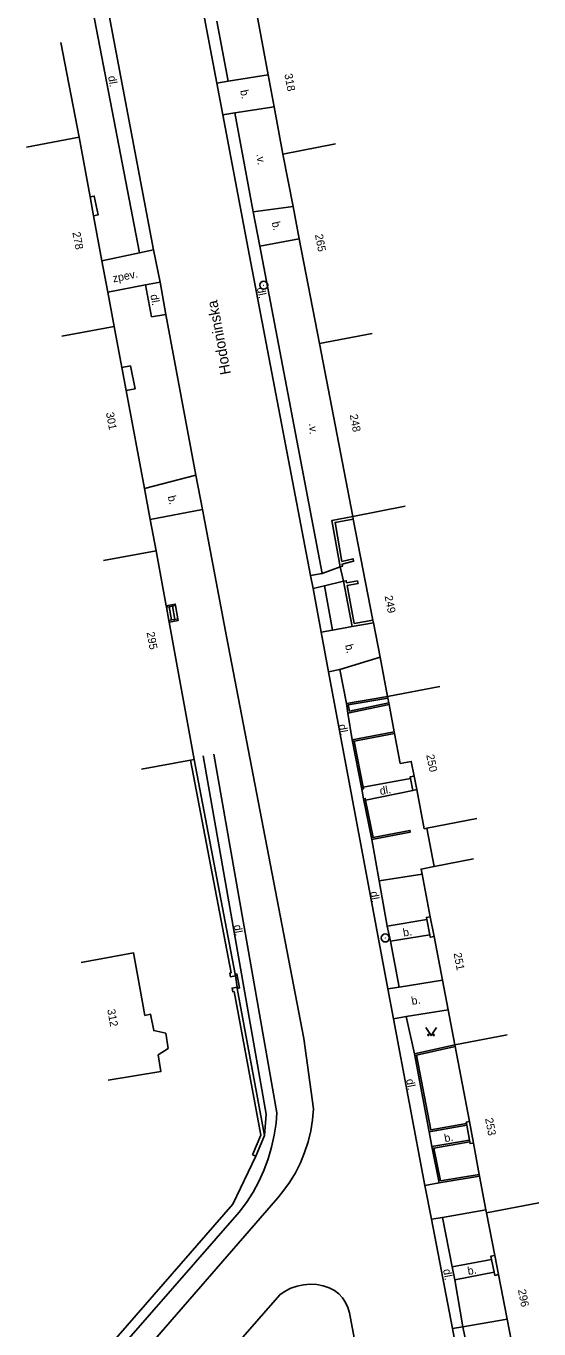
# Model space of a CAD drawing. Extents: x -582162 to -561283, y -1187583 to -1183539.
# Drawn here: x -578203.2 to -578155.1, y -1186399.7 to -1186277.6 of the extents above; entities that cross this region are included whole.
import ezdxf

# ---------------------------------------------------------------- set-up
doc = ezdxf.new("R2010")
doc.units = 0
for name, color, linetype in [('Vrstva 1', 7, 'Continuous'), ('Vrstva 10', 7, 'Continuous'), ('Vrstva 13', 7, 'Continuous'), ('Vrstva 14', 7, 'Continuous'), ('Vrstva 3', 7, 'Continuous'), ('Vrstva 4', 7, 'Continuous'), ('Vrstva 6', 7, 'Continuous'), ('Vrstva 9', 7, 'Continuous')]:
    doc.layers.add(name, color=color, linetype=linetype)

# ---------------------------------------------------------------- blocks, each defined once
blk = doc.blocks.new('1.079')
at = {"layer": 'Vrstva 1'}
for radius in [0.75, 0.001]:
    blk.add_circle((0, -0.001), radius, dxfattribs=at)
blk = doc.blocks.new('3.140')
at = {"layer": 'Vrstva 1'}
blk.add_lwpolyline([(-1, 1.5), (0, 0), (1, 1.5)], dxfattribs=at)
for centre in [(-0.5, 0.1), (0.5, 0.1)]:
    blk.add_circle(centre, 0.1, dxfattribs=at)

msp = doc.modelspace()

# ---------------------------------------------------------------- linework, layer by layer
at = {"layer": 'Vrstva 10'}
for points in [[(-578185.27, -1186282.97), (-578189.58, -1186260.25), (-578193.75, -1186238.21)], [(-578184.2, -1186282.8), (-578185.27, -1186277.18)], [(-578184.2, -1186282.8), (-578180.47, -1186282.21)], [(-578185.27, -1186282.97), (-578184.2, -1186282.8)], [(-578184.71, -1186285.94), (-578185.27, -1186282.97)], [(-578184.71, -1186285.94), (-578183.59, -1186285.77)], [(-578176.49, -1186329.11), (-578182.33, -1186298.5), (-578184.71, -1186285.94)], [(-578183.59, -1186285.77), (-578179.91, -1186285.21)], [(-578197.15, -1186293.63), (-578196.76, -1186293.56), (-578196.4, -1186295.33), (-578196.82, -1186295.41)], [(-578181.88, -1186295.04), (-578178.13, -1186294.54)], [(-578181.25, -1186298.26), (-578177.55, -1186297.55)], [(-578196.04, -1186299.62), (-578192.53, -1186298.88)], [(-578192.53, -1186298.88), (-578191.2, -1186298.6)], [(-578195.49, -1186302.57), (-578191.95, -1186301.89)], [(-578191.95, -1186301.89), (-578190.59, -1186301.63)], [(-578190.05, -1186304.64), (-578191.39, -1186304.86)], [(-578187.24, -1186319.7), (-578190.05, -1186304.64)], [(-578193.78, -1186311.76), (-578192.94, -1186311.61), (-578193.37, -1186309.47), (-578194.18, -1186309.62)], [(-578192.06, -1186320.96), (-578187.24, -1186319.7)], [(-578186.62, -1186322.92), (-578187.24, -1186319.7)], [(-578186.62, -1186322.92), (-578184.37, -1186334.81), (-578177.14, -1186372.5), (-578176.21, -1186379.07), (-578176.3, -1186380.12), (-578176.47, -1186381.15), (-578176.72, -1186382.17), (-578177.05, -1186383.17), (-578177.45, -1186384.13), (-578177.92, -1186385.07), (-578178.47, -1186385.97), (-578179.08, -1186386.82), (-578179.57, -1186387.42), (-578195.23, -1186405.48)], [(-578191.52, -1186323.85), (-578186.62, -1186322.92)], [(-578175.41, -1186328.92), (-578173.73, -1186328.31)], [(-578173.73, -1186328.31), (-578173.4, -1186329.65)], [(-578176.49, -1186329.11), (-578175.41, -1186328.92)], [(-578176.26, -1186330.32), (-578176.49, -1186329.11)], [(-578173.4, -1186329.65), (-578175.19, -1186330.07)], [(-578175.19, -1186330.07), (-578176.26, -1186330.32)], [(-578175.49, -1186334.42), (-578176.26, -1186330.32)], [(-578175.19, -1186330.07), (-578174.44, -1186334.23)], [(-578190.03, -1186331.94), (-578189.17, -1186331.79), (-578189.14, -1186331.93)], [(-578190, -1186332.09), (-578189.73, -1186332.04)], [(-578189.73, -1186332.04), (-578189.44, -1186331.99)], [(-578189.73, -1186332.04), (-578189.52, -1186333.27)], [(-578189.44, -1186331.99), (-578189.14, -1186331.93)], [(-578189.44, -1186331.99), (-578189.22, -1186333.22)], [(-578189.14, -1186331.93), (-578188.92, -1186333.17)], [(-578189.78, -1186333.32), (-578189.52, -1186333.27)], [(-578188.92, -1186333.17), (-578188.9, -1186333.31), (-578189.75, -1186333.47)], [(-578189.52, -1186333.27), (-578189.22, -1186333.22)], [(-578189.22, -1186333.22), (-578188.92, -1186333.17)], [(-578175.49, -1186334.42), (-578174.44, -1186334.23)], [(-578174.8, -1186338.13), (-578175.49, -1186334.42)], [(-578174.44, -1186334.23), (-578172.61, -1186333.89)], [(-578173.76, -1186337.91), (-578169.99, -1186336.76)], [(-578174.8, -1186338.13), (-578173.76, -1186337.91)], [(-578169.25, -1186367.84), (-578174.8, -1186338.13)], [(-578173.76, -1186337.91), (-578173.14, -1186341.09)], [(-578172.99, -1186342), (-578172.61, -1186344.49)], [(-578185.55, -1186345.84), (-578179.65, -1186379.44), (-578179.73, -1186380.43), (-578179.9, -1186381.56), (-578180.14, -1186382.68), (-578180.46, -1186383.77), (-578180.86, -1186384.84), (-578181.34, -1186385.88), (-578181.88, -1186386.89), (-578182.49, -1186387.85), (-578183.17, -1186388.77), (-578197.83, -1186405.52), (-578198.51, -1186404.93)], [(-578183.56, -1186366.46), (-578187.4, -1186346.34)], [(-578180.81, -1186381.57), (-578180.64, -1186379.59), (-578186.56, -1186346)], [(-578171.57, -1186348.93), (-578167.14, -1186348.12)], [(-578166.8, -1186347.91), (-578167.17, -1186347.98), (-578167.14, -1186348.12)], [(-578167.14, -1186348.12), (-578166.93, -1186349.24)], [(-578171.7, -1186349.13), (-578171.54, -1186350.03)], [(-578171.35, -1186350.15), (-578166.93, -1186349.24)], [(-578166.93, -1186349.24), (-578166.55, -1186349.17)], [(-578165.59, -1186352.79), (-578164.91, -1186356.38)], [(-578170.77, -1186353.85), (-578170.07, -1186357.73)], [(-578170.07, -1186357.73), (-578166.05, -1186357.1)], [(-578170.07, -1186357.73), (-578169.31, -1186361.96)], [(-578169.31, -1186361.96), (-578165.6, -1186361.34)], [(-578165.28, -1186361.09), (-578165.64, -1186361.15), (-578165.6, -1186361.34)], [(-578165.6, -1186361.34), (-578165.33, -1186362.77)], [(-578169.31, -1186361.96), (-578169.01, -1186363.38)], [(-578169.01, -1186363.38), (-578165.33, -1186362.77)], [(-578165.33, -1186362.77), (-578165.29, -1186363), (-578164.93, -1186362.93)], [(-578169.01, -1186363.38), (-578168.2, -1186367.67)], [(-578183.92, -1186366.35), (-578184.06, -1186366.38), (-578184, -1186366.71), (-578183.53, -1186366.62)], [(-578183.56, -1186366.46), (-578183.41, -1186366.44), (-578183.14, -1186367.75), (-578183.36, -1186367.79)], [(-578183.53, -1186366.62), (-578183.56, -1186366.46)], [(-578183.64, -1186368.07), (-578183.79, -1186368.1), (-578183.85, -1186367.77), (-578183.38, -1186367.68)], [(-578183.38, -1186367.68), (-578183.53, -1186366.62)], [(-578183.36, -1186367.79), (-578183.38, -1186367.68)], [(-578180.81, -1186381.57), (-578183.36, -1186367.79)], [(-578169.25, -1186367.84), (-578168.2, -1186367.67)], [(-578168.2, -1186367.67), (-578164.14, -1186367.03)], [(-578168.72, -1186370.63), (-578169.25, -1186367.84)], [(-578167.54, -1186370.44), (-578163.61, -1186369.79)], [(-578168.72, -1186370.63), (-578167.54, -1186370.44)], [(-578165.78, -1186386.26), (-578168.72, -1186370.63)], [(-578167.54, -1186370.44), (-578166.76, -1186373.91)], [(-578165.37, -1186381.23), (-578165.15, -1186382.62)], [(-578161.62, -1186380.26), (-578161.91, -1186380.32), (-578161.89, -1186380.46)], [(-578161.89, -1186380.46), (-578161.86, -1186380.62)], [(-578161.86, -1186380.62), (-578161.61, -1186382.02)], [(-578181.63, -1186383.51), (-578180.81, -1186381.57)], [(-578161.61, -1186382.02), (-578161.58, -1186382.18)], [(-578161.58, -1186382.18), (-578161.55, -1186382.33), (-578161.24, -1186382.28)], [(-578181.93, -1186383.38), (-578181.63, -1186383.51)], [(-578164.44, -1186386.01), (-578165.78, -1186386.26)], [(-578165.17, -1186389.41), (-578165.78, -1186386.26)], [(-578164.12, -1186389.27), (-578160.07, -1186388.54)], [(-578165.17, -1186389.41), (-578164.12, -1186389.27)], [(-578163.21, -1186399.67), (-578165.17, -1186389.41)], [(-578164.12, -1186389.27), (-578163.22, -1186393.88)], [(-578163.22, -1186393.88), (-578159.54, -1186393.18)], [(-578159.24, -1186392.81), (-578159.6, -1186392.88), (-578159.54, -1186393.18)], [(-578159.54, -1186393.18), (-578159.3, -1186394.39)], [(-578163.22, -1186393.88), (-578162.98, -1186395.11)], [(-578162.98, -1186395.11), (-578159.3, -1186394.39)], [(-578159.3, -1186394.39), (-578159.24, -1186394.68), (-578158.89, -1186394.61)], [(-578204.69, -1186425.46), (-578179.39, -1186396.49), (-578178.88, -1186396.15), (-578178.33, -1186395.88), (-578177.75, -1186395.68), (-578177.15, -1186395.56), (-578176.54, -1186395.51), (-578175.92, -1186395.55), (-578175.32, -1186395.67), (-578174.74, -1186395.86), (-578174.24, -1186396.1), (-578173.84, -1186396.42), (-578173.49, -1186396.8), (-578173.21, -1186397.22), (-578172.99, -1186397.69), (-578172.85, -1186398.18), (-578172.8, -1186398.53), (-578168.07, -1186423.55), (-578164.94, -1186440.59)], [(-578162.98, -1186395.11), (-578162.22, -1186399.49)], [(-578163.21, -1186399.67), (-578162.22, -1186399.49)], [(-578162.22, -1186399.49), (-578158.07, -1186398.79)], [(-578162.22, -1186399.49), (-578161.57, -1186402.66)], [(-578163.21, -1186399.67), (-578162.61, -1186402.86)]]:
    msp.add_lwpolyline(points, dxfattribs=at)
at = {"layer": 'Vrstva 4'}
for points in [[(-578180.47, -1186282.21), (-578181.54, -1186276.48)], [(-578179.91, -1186285.21), (-578180.47, -1186282.21)], [(-578179.08, -1186289.62), (-578179.91, -1186285.21)], [(-578198.19, -1186288.05), (-578203.11, -1186288.97)], [(-578197.15, -1186293.63), (-578198.19, -1186288.05)], [(-578174.17, -1186288.67), (-578179.08, -1186289.62)], [(-578178.13, -1186294.54), (-578179.08, -1186289.62)], [(-578196.82, -1186295.41), (-578197.15, -1186293.63)], [(-578177.55, -1186297.55), (-578178.13, -1186294.54)], [(-578196.04, -1186299.62), (-578196.82, -1186295.41)], [(-578175.65, -1186307.36), (-578177.55, -1186297.55)], [(-578195.49, -1186302.57), (-578196.04, -1186299.62)], [(-578194.89, -1186305.79), (-578195.49, -1186302.57)], [(-578199.8, -1186306.7), (-578194.89, -1186305.79)], [(-578194.18, -1186309.62), (-578194.89, -1186305.79)], [(-578170.74, -1186306.42), (-578175.65, -1186307.36)], [(-578172.54, -1186323.57), (-578175.65, -1186307.36)], [(-578193.78, -1186311.76), (-578194.18, -1186309.62)], [(-578192.06, -1186320.96), (-578193.78, -1186311.76)], [(-578191.52, -1186323.85), (-578192.06, -1186320.96)], [(-578167.63, -1186322.62), (-578172.54, -1186323.57)], [(-578190.97, -1186326.8), (-578191.52, -1186323.85)], [(-578172.49, -1186323.82), (-578172.54, -1186323.57)], [(-578170.66, -1186333.3), (-578172.49, -1186323.82)], [(-578195.89, -1186327.7), (-578190.97, -1186326.8)], [(-578190.03, -1186331.94), (-578190.97, -1186326.8)], [(-578190, -1186332.09), (-578190.03, -1186331.94)], [(-578189.78, -1186333.32), (-578190, -1186332.09)], [(-578189.75, -1186333.47), (-578189.78, -1186333.32)], [(-578187.4, -1186346.34), (-578189.75, -1186333.47)], [(-578170.61, -1186333.54), (-578170.66, -1186333.3)], [(-578169.99, -1186336.76), (-578170.61, -1186333.54)], [(-578169.28, -1186340.44), (-578169.99, -1186336.76)], [(-578164.37, -1186339.5), (-578169.28, -1186340.44)], [(-578169.25, -1186340.59), (-578169.28, -1186340.44)], [(-578169.17, -1186341.05), (-578169.25, -1186340.59)], [(-578169.14, -1186341.2), (-578169.17, -1186341.05)], [(-578168.65, -1186343.75), (-578169.14, -1186341.2)], [(-578168.62, -1186343.91), (-578168.65, -1186343.75)], [(-578166.8, -1186347.91), (-578167.07, -1186346.52), (-578168.09, -1186346.71), (-578168.62, -1186343.91)], [(-578192.32, -1186347.24), (-578187.73, -1186346.4)], [(-578187.73, -1186346.4), (-578187.4, -1186346.34)], [(-578166.55, -1186349.17), (-578166.8, -1186347.91)], [(-578165.59, -1186352.79), (-578165.84, -1186352.84), (-578166.55, -1186349.17)], [(-578160.93, -1186351.89), (-578165.59, -1186352.79)], [(-578166.05, -1186357.1), (-578166.14, -1186356.61), (-578164.91, -1186356.38)], [(-578164.91, -1186356.38), (-578161.22, -1186355.67)], [(-578165.28, -1186361.09), (-578166.05, -1186357.1)], [(-578164.93, -1186362.93), (-578165.28, -1186361.09)], [(-578164.14, -1186367.03), (-578164.93, -1186362.93)], [(-578192.45, -1186367.91), (-578193.07, -1186364.47), (-578197.99, -1186365.36)], [(-578163.61, -1186369.79), (-578164.14, -1186367.03)], [(-578192.01, -1186370.32), (-578192.45, -1186367.91)], [(-578195.45, -1186376.39), (-578190.51, -1186375.57), (-578190.77, -1186374.02), (-578189.83, -1186373.41), (-578190.06, -1186372), (-578191.18, -1186371.74), (-578191.49, -1186370.21), (-578192.01, -1186370.32)], [(-578162.98, -1186373.08), (-578163.61, -1186369.79)], [(-578158.07, -1186372.14), (-578162.98, -1186373.08)], [(-578162.95, -1186373.24), (-578162.98, -1186373.08)], [(-578161.62, -1186380.26), (-578162.95, -1186373.24)], [(-578161.24, -1186382.28), (-578161.62, -1186380.26)], [(-578160.69, -1186385.22), (-578161.24, -1186382.28)], [(-578160.66, -1186385.38), (-578160.69, -1186385.22)], [(-578160.07, -1186388.54), (-578160.66, -1186385.38)], [(-578160.02, -1186388.81), (-578160.07, -1186388.54)], [(-578155.1, -1186387.89), (-578160.02, -1186388.81)], [(-578159.24, -1186392.81), (-578160.02, -1186388.81)], [(-578158.89, -1186394.61), (-578159.24, -1186392.81)], [(-578158.07, -1186398.79), (-578158.89, -1186394.61)], [(-578157.47, -1186401.85), (-578158.07, -1186398.79)]]:
    msp.add_lwpolyline(points, dxfattribs=at)
at = {"layer": 'Vrstva 9'}
for points in [[(-578191.2, -1186298.6), (-578196.47, -1186270.83), (-578199.51, -1186255.09), (-578199.53, -1186254.96)], [(-578192.53, -1186298.88), (-578200.26, -1186258.62)], [(-578199.9, -1186279.17), (-578198.19, -1186288.05)], [(-578183.59, -1186285.77), (-578181.88, -1186295.04)], [(-578181.88, -1186295.04), (-578181.25, -1186298.26)], [(-578190.59, -1186301.63), (-578191.2, -1186298.6)], [(-578181.25, -1186298.26), (-578175.41, -1186328.92)], [(-578191.39, -1186304.86), (-578191.95, -1186301.89)], [(-578190.05, -1186304.64), (-578190.59, -1186301.63)], [(-578172.54, -1186323.57), (-578174.49, -1186323.94), (-578173.73, -1186328.31)], [(-578172.49, -1186323.82), (-578174.2, -1186324.14), (-578173.56, -1186327.8)], [(-578173.56, -1186327.8), (-578172.52, -1186327.54), (-578172.46, -1186327.78), (-578173.52, -1186328.04), (-578173.49, -1186328.22), (-578173.73, -1186328.31)], [(-578173.4, -1186329.65), (-578173.15, -1186329.6), (-578173.12, -1186329.78), (-578172.1, -1186329.61), (-578172.05, -1186329.85), (-578173.07, -1186330.04)], [(-578172.61, -1186333.89), (-578173.4, -1186329.65)], [(-578173.07, -1186330.04), (-578172.41, -1186333.6)], [(-578172.61, -1186333.89), (-578170.61, -1186333.54)], [(-578172.41, -1186333.6), (-578170.66, -1186333.3)], [(-578173.14, -1186341.09), (-578169.28, -1186340.44)], [(-578169.25, -1186340.59), (-578172.96, -1186341.22), (-578172.86, -1186341.81), (-578169.17, -1186341.05)], [(-578173.14, -1186341.09), (-578172.99, -1186342)], [(-578172.99, -1186342), (-578169.14, -1186341.2)], [(-578172.61, -1186344.49), (-578168.65, -1186343.75)], [(-578172.61, -1186344.49), (-578171.7, -1186349.13)], [(-578171.57, -1186348.93), (-578172.42, -1186344.62), (-578168.62, -1186343.91)], [(-578183.92, -1186366.35), (-578187.73, -1186346.4)], [(-578171.7, -1186349.13), (-578171.54, -1186349.1), (-578171.57, -1186348.93)], [(-578171.35, -1186350.15), (-578171.38, -1186350), (-578171.54, -1186350.03)], [(-578171.54, -1186350.03), (-578170.77, -1186353.85)], [(-578170.77, -1186353.85), (-578167.16, -1186353.15), (-578167.19, -1186352.99), (-578170.64, -1186353.66), (-578171.35, -1186350.15)], [(-578181.93, -1186383.38), (-578181.16, -1186381.54), (-578183.64, -1186368.07)], [(-578166.76, -1186373.91), (-578162.98, -1186373.08)], [(-578166.76, -1186373.91), (-578165.37, -1186381.23)], [(-578161.89, -1186380.46), (-578165.24, -1186381.05), (-578166.57, -1186374.04), (-578162.95, -1186373.24)], [(-578165.37, -1186381.23), (-578161.86, -1186380.62)], [(-578161.61, -1186382.02), (-578165.15, -1186382.62)], [(-578161.58, -1186382.18), (-578164.96, -1186382.75), (-578164.31, -1186385.82), (-578160.69, -1186385.22)], [(-578198.51, -1186404.93), (-578183.79, -1186388.02), (-578181.63, -1186383.51)], [(-578165.15, -1186382.62), (-578164.44, -1186386.01)], [(-578164.44, -1186386.01), (-578160.66, -1186385.38)]]:
    msp.add_lwpolyline(points, dxfattribs=at)

# ---------------------------------------------------------------- block references
at = {"layer": 'Vrstva 1', "xscale": 0.5, "yscale": 0.5}
for p in [(-578180.88, -1186301.91), (-578169.5, -1186363.07)]:
    msp.add_blockref('1.079', p, dxfattribs=at)
at = {"layer": 'Vrstva 3', "xscale": 0.5, "yscale": 0.5}
msp.add_blockref('3.140', (-578165.21, -1186372.21), dxfattribs=at)

# ---------------------------------------------------------------- texts
at = {"layer": 'Vrstva 13'}
msp.add_text('Hodoninska', height=1, rotation=100.559, dxfattribs=at).set_placement((-578183.95, -1186310.2))
at = {"layer": 'Vrstva 14'}
for s, rotation, p in [('dl.', 280.238, (-578195.47, -1186282.35)), ('b.', 281.653, (-578183.09, -1186283.68)), ('.v.', 277.319, (-578181.57, -1186289.64)), ('b.', 281.653, (-578180.13, -1186296.02)), ('zpev.', 11.96, (-578194.96, -1186301.66)), ('dl.', 280.238, (-578191.51, -1186302.83)), ('dl.', 281.653, (-578181.54, -1186302.18)), ('.v.', 273.769, (-578176.64, -1186314.87)), ('b.', 282.754, (-578189.88, -1186321.7)), ('b.', 283.396, (-578173.27, -1186335.64)), ('dl.', 280.551, (-578173.88, -1186343.11)), ('dl.', 10.551, (-578169.95, -1186349.68)), ('dl.', 280.551, (-578170.92, -1186358.77)), ('dl.', 279.992, (-578183.71, -1186361.89)), ('b.', 10.551, (-578167.77, -1186362.95)), ('b.', 10.551, (-578166.98, -1186369.35)), ('dl.', 280.551, (-578167.55, -1186376.34)), ('b.', 10.551, (-578163.9, -1186382.21)), ('dl.', 280.551, (-578164.09, -1186394.15)), ('b.', 10.551, (-578161.72, -1186394.65))]:
    msp.add_text(s, height=0.75, rotation=rotation, dxfattribs=at).set_placement(p)
at = {"layer": 'Vrstva 6'}
for s, rotation, p in [('318', 280.604, (-578178.95, -1186282.15)), ('278', 280.553, (-578198.81, -1186296.98)), ('265', 280.943, (-578176.09, -1186297.19)), ('301', 280.555, (-578195.67, -1186313.87)), ('248', 280.87, (-578172.83, -1186314.07)), ('249', 280.935, (-578169.56, -1186331.05)), ('295', 280.354, (-578191.86, -1186334.45)), ('250', 281.013, (-578165.66, -1186345.93)), ('251', 280.85, (-578163.1, -1186364.51)), ('312', 280.305, (-578195.55, -1186369.79)), ('253', 280.665, (-578160.15, -1186380)), ('296', 281.045, (-578157.07, -1186396.05))]:
    msp.add_text(s, height=0.75, rotation=rotation, dxfattribs=at).set_placement(p)

doc.saveas('drawing.dxf')
